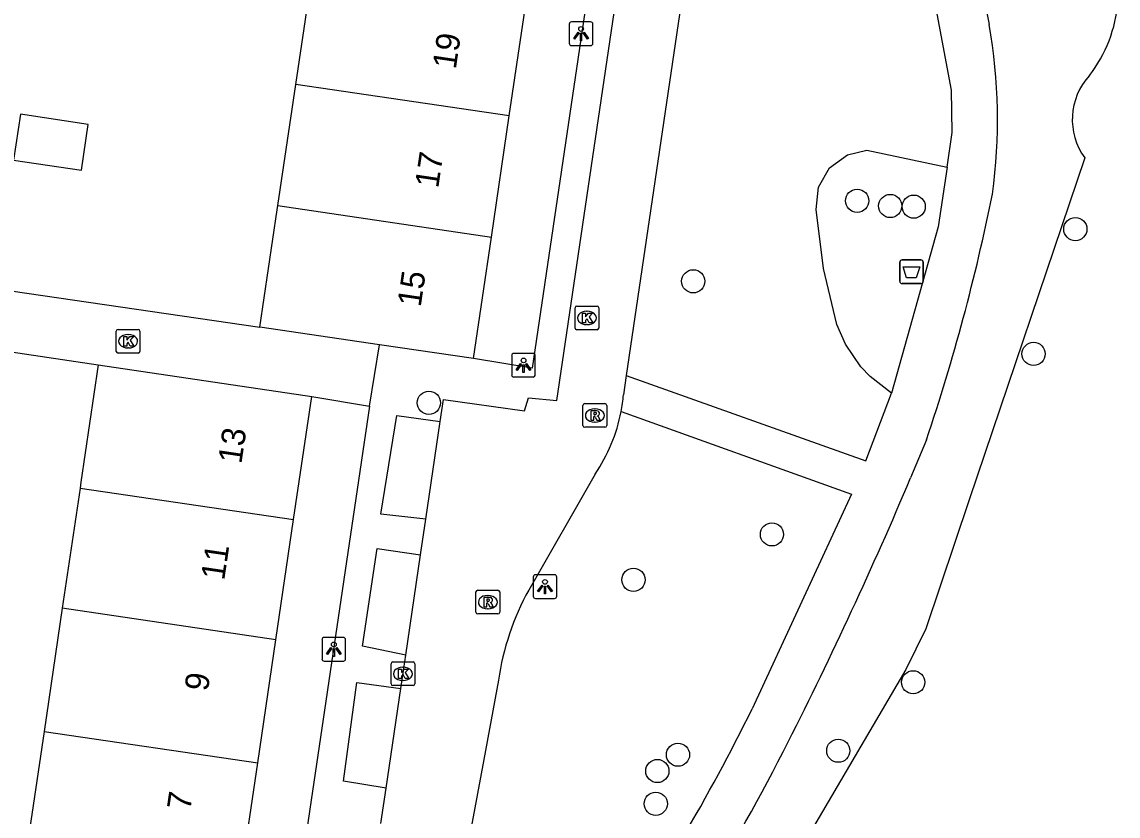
# Model space of a CAD drawing. Extents: x 161087 to 161922, y 382574 to 383873.
# Drawn here: x 161875.44 to 161921.7, y 383322.36 to 383355.85 of the extents above; entities that cross this region are included whole.
import ezdxf

# ---------------------------------------------------------------- set-up
doc = ezdxf.new("R2010")
doc.units = 0
for name, color, linetype in [('IMGEO_Afvalbak', 7, 'Continuous'), ('IMGEO_Boom', 7, 'Continuous'), ('IMGEO_Groenvoorziening', 7, 'Continuous'), ('IMGEO_Kolk', 7, 'Continuous'), ('IMGEO_Lichtpunt', 7, 'Continuous'), ('IMGEO_Pand', 7, 'Continuous'), ('IMGEO_Pand_nummerreeks', 7, 'Continuous'), ('IMGEO_Rijbaan_lokaal_open', 7, 'Continuous'), ('IMGEO_Rioolput', 7, 'Continuous'), ('IMGEO_Voetpad_halfverhard', 7, 'Continuous'), ('IMGEO_Voetpad_open', 7, 'Continuous'), ('IMGEO_Waterloop', 7, 'Continuous')]:
    doc.layers.add(name, color=color, linetype=linetype)

msp = doc.modelspace()

# ---------------------------------------------------------------- linework, layer by layer
at = {"layer": 'IMGEO_Afvalbak'}
for p, q in [((161912.482, 383344.916), (161912.482, 383345.716)), ((161912.482, 383345.716), (161912.482, 383344.916)), ((161912.582, 383345.816), (161913.372, 383345.816)), ((161913.372, 383345.816), (161912.582, 383345.816)), ((161913.472, 383345.716), (161913.472, 383344.916)), ((161913.472, 383344.916), (161913.472, 383345.716)), ((161913.372, 383344.816), (161912.582, 383344.816)), ((161912.582, 383344.816), (161913.372, 383344.816))]:
    msp.add_line(p, q, dxfattribs=at)
msp.add_lwpolyline([(161912.625, 383345.53), (161913.329, 383345.53), (161913.18, 383345.06), (161912.774, 383345.06), (161912.625, 383345.53)], dxfattribs=at)
for centre, start, end in [((161912.582, 383345.716), 90, 180), ((161912.582, 383345.716), 90, 180), ((161913.372, 383345.716), 0, 90), ((161913.372, 383345.716), 360, 90), ((161912.582, 383344.916), 180, 270), ((161912.582, 383344.916), 180, 270), ((161913.372, 383344.916), 270, 0), ((161913.372, 383344.916), 270, 0)]:
    msp.add_arc(centre, 0.1, start, end, dxfattribs=at)
at = {"layer": 'IMGEO_Boom'}
for centre in [(161910.686, 383348.31), (161912.082, 383348.09), (161913.072, 383348.062), (161919.892, 383347.115), (161903.77, 383344.913), (161918.128, 383341.851), (161892.617, 383339.789), (161907.09, 383334.241), (161901.248, 383332.324), (161913.049, 383328.002), (161903.126, 383324.948), (161909.889, 383325.116), (161902.255, 383324.26), (161902.189, 383322.88)]:
    msp.add_circle(centre, 0.489, dxfattribs=at)
at = {"layer": 'IMGEO_Groenvoorziening'}
msp.add_lwpolyline([(161912.134, 383340.189), (161911.228, 383340.893), (161910.835, 383341.313), (161910.191, 383342.262), (161909.831, 383343.094), (161909.272, 383345.454), (161908.956, 383347.946), (161909.052, 383348.879), (161909.52, 383349.693), (161910.278, 383350.246), (161911.096, 383350.441), (161914.477, 383349.723)], dxfattribs=at)
at = {"layer": 'IMGEO_Kolk'}
for p, q in [((161898.858, 383343.868), (161899.71, 383343.868)), ((161898.783, 383342.942), (161898.783, 383343.794)), ((161899.271, 383343.648), (161899.296, 383343.648)), ((161899.784, 383343.794), (161899.784, 383342.942)), ((161899.294, 383343.088), (161899.269, 383343.088)), ((161879.425, 383341.958), (161879.425, 383342.81)), ((161879.5, 383342.884), (161880.352, 383342.884)), ((161879.913, 383342.664), (161879.938, 383342.664)), ((161880.426, 383342.81), (161880.426, 383341.958)), ((161899.71, 383342.868), (161898.858, 383342.868)), ((161879.936, 383342.104), (161879.911, 383342.104)), ((161880.352, 383341.884), (161879.5, 383341.884)), ((161891.019, 383327.935), (161891.019, 383328.787)), ((161891.094, 383328.861), (161891.946, 383328.861)), ((161891.507, 383328.641), (161891.532, 383328.641)), ((161892.02, 383328.787), (161892.02, 383327.935)), ((161891.946, 383327.861), (161891.094, 383327.861)), ((161891.53, 383328.081), (161891.505, 383328.081))]:
    msp.add_line(p, q, dxfattribs=at)
for points in [[(161898.858, 383343.868), (161899.71, 383343.868)], [(161898.783, 383342.942), (161898.783, 383343.794)], [(161899.104, 383343.568), (161899.227, 383343.568), (161899.227, 383343.417), (161899.357, 383343.568), (161899.521, 383343.568), (161899.375, 383343.417), (161899.528, 383343.168), (161899.376, 383343.168), (161899.291, 383343.332), (161899.227, 383343.265), (161899.227, 383343.168), (161899.104, 383343.168), (161899.104, 383343.568)], [(161899.784, 383343.794), (161899.784, 383342.942)], [(161879.425, 383341.958), (161879.425, 383342.81)], [(161879.5, 383342.884), (161880.352, 383342.884)], [(161879.746, 383342.584), (161879.869, 383342.584), (161879.869, 383342.433), (161879.999, 383342.584), (161880.163, 383342.584), (161880.017, 383342.433), (161880.17, 383342.184), (161880.018, 383342.184), (161879.933, 383342.348), (161879.869, 383342.281), (161879.869, 383342.184), (161879.746, 383342.184), (161879.746, 383342.584)], [(161880.426, 383342.81), (161880.426, 383341.958)], [(161899.71, 383342.868), (161898.858, 383342.868)], [(161880.352, 383341.884), (161879.5, 383341.884)], [(161891.019, 383327.935), (161891.019, 383328.787)], [(161891.094, 383328.861), (161891.946, 383328.861)], [(161892.02, 383328.787), (161892.02, 383327.935)], [(161891.34, 383328.561), (161891.463, 383328.561), (161891.463, 383328.41), (161891.593, 383328.561), (161891.757, 383328.561), (161891.611, 383328.41), (161891.764, 383328.161), (161891.612, 383328.161), (161891.527, 383328.325), (161891.463, 383328.258), (161891.463, 383328.161), (161891.34, 383328.161), (161891.34, 383328.561)], [(161891.946, 383327.861), (161891.094, 383327.861)]]:
    msp.add_lwpolyline(points, dxfattribs=at)
for centre, start, end in [((161898.86, 383343.792), 91.552, 178.448), ((161898.86, 383343.792), 91.552, 178.448), ((161899.708, 383343.792), 1.552, 88.448), ((161899.708, 383343.792), 1.552, 88.448), ((161898.86, 383342.944), 181.552, 268.448), ((161898.86, 383342.944), 181.552, 268.448), ((161899.708, 383342.944), 271.552, 358.448), ((161899.708, 383342.944), 271.552, 358.448), ((161879.502, 383342.808), 91.552, 178.448), ((161879.502, 383342.808), 91.552, 178.448), ((161880.35, 383342.808), 1.552, 88.448), ((161880.35, 383342.808), 1.552, 88.448), ((161879.502, 383341.96), 181.552, 268.448), ((161879.502, 383341.96), 181.552, 268.448), ((161880.35, 383341.96), 271.552, 358.448), ((161880.35, 383341.96), 271.552, 358.448), ((161891.096, 383328.785), 91.552, 178.448), ((161891.096, 383328.785), 91.552, 178.448), ((161891.944, 383328.785), 1.552, 88.448), ((161891.944, 383328.785), 1.552, 88.448), ((161891.096, 383327.937), 181.552, 268.448), ((161891.096, 383327.937), 181.552, 268.448), ((161891.944, 383327.937), 271.552, 358.448), ((161891.944, 383327.937), 271.552, 358.448)]:
    msp.add_arc(centre, 0.0765, start, end, dxfattribs=at)
for centre, major_axis, ratio, start_param, end_param in [((161899.27, 383343.368), (-0.387, 0.002), 0.722429, 4.712389, 7.853982), ((161899.295, 383343.368), (-0.39, 0.002), 0.717154, 1.570796, 4.712389), ((161879.912, 383342.384), (-0.387, 0.002), 0.722429, 4.712389, 7.853982), ((161879.937, 383342.384), (-0.39, 0.002), 0.717154, 1.570796, 4.712389), ((161891.506, 383328.361), (-0.387, 0.002), 0.722429, 4.712389, 7.853982), ((161891.531, 383328.361), (-0.39, 0.002), 0.717154, 1.570796, 4.712389)]:
    msp.add_ellipse(centre, major_axis=major_axis, ratio=ratio, start_param=start_param, end_param=end_param, dxfattribs=at)
at = {"layer": 'IMGEO_Lichtpunt'}
for p, q in [((161898.538, 383355.757), (161898.538, 383354.95)), ((161898.538, 383355.757), (161898.538, 383354.95)), ((161899.44, 383355.852), (161898.632, 383355.852)), ((161899.44, 383355.852), (161898.632, 383355.852)), ((161899.534, 383354.95), (161899.534, 383355.757)), ((161899.534, 383354.95), (161899.534, 383355.757)), ((161898.632, 383354.856), (161899.44, 383354.856)), ((161898.632, 383354.856), (161899.44, 383354.856)), ((161896.109, 383341.779), (161896.109, 383340.972)), ((161896.109, 383341.779), (161896.109, 383340.972)), ((161897.011, 383341.874), (161896.203, 383341.874)), ((161897.011, 383341.874), (161896.203, 383341.874)), ((161897.105, 383340.972), (161897.105, 383341.779)), ((161897.105, 383340.972), (161897.105, 383341.779)), ((161896.203, 383340.878), (161897.011, 383340.878)), ((161896.203, 383340.878), (161897.011, 383340.878)), ((161897.016, 383332.44), (161897.016, 383331.633)), ((161897.016, 383332.44), (161897.016, 383331.633)), ((161897.918, 383332.535), (161897.11, 383332.535)), ((161897.918, 383332.535), (161897.11, 383332.535)), ((161898.012, 383331.633), (161898.012, 383332.44)), ((161898.012, 383331.633), (161898.012, 383332.44)), ((161897.11, 383331.539), (161897.918, 383331.539)), ((161897.11, 383331.539), (161897.918, 383331.539)), ((161888.106, 383329.8), (161888.106, 383328.993)), ((161888.106, 383329.8), (161888.106, 383328.993)), ((161889.008, 383329.895), (161888.2, 383329.895)), ((161889.008, 383329.895), (161888.2, 383329.895)), ((161889.102, 383328.993), (161889.102, 383329.8)), ((161889.102, 383328.993), (161889.102, 383329.8)), ((161888.2, 383328.899), (161889.008, 383328.899)), ((161888.2, 383328.899), (161889.008, 383328.899))]:
    msp.add_line(p, q, dxfattribs=at)
for points in [[(161898.912, 383355.421), (161898.951, 383355.393), (161898.763, 383355.131), (161898.725, 383355.158), (161898.912, 383355.421)], [(161899.014, 383355.373), (161899.061, 383355.373), (161899.061, 383355.051), (161899.014, 383355.051), (161899.014, 383355.373)], [(161899.124, 383355.393), (161899.162, 383355.42), (161899.349, 383355.158), (161899.31, 383355.13), (161899.124, 383355.393)], [(161896.483, 383341.443), (161896.522, 383341.415), (161896.334, 383341.153), (161896.296, 383341.18), (161896.483, 383341.443)], [(161896.585, 383341.395), (161896.632, 383341.395), (161896.632, 383341.073), (161896.585, 383341.073), (161896.585, 383341.395)], [(161896.695, 383341.415), (161896.733, 383341.442), (161896.92, 383341.18), (161896.881, 383341.152), (161896.695, 383341.415)], [(161897.39, 383332.104), (161897.429, 383332.076), (161897.241, 383331.814), (161897.203, 383331.841), (161897.39, 383332.104)], [(161897.492, 383332.056), (161897.539, 383332.056), (161897.539, 383331.734), (161897.492, 383331.734), (161897.492, 383332.056)], [(161897.602, 383332.076), (161897.64, 383332.103), (161897.827, 383331.841), (161897.788, 383331.813), (161897.602, 383332.076)], [(161888.48, 383329.464), (161888.519, 383329.436), (161888.331, 383329.174), (161888.293, 383329.201), (161888.48, 383329.464)], [(161888.582, 383329.416), (161888.629, 383329.416), (161888.629, 383329.094), (161888.582, 383329.094), (161888.582, 383329.416)], [(161888.692, 383329.436), (161888.73, 383329.463), (161888.917, 383329.201), (161888.878, 383329.173), (161888.692, 383329.436)]]:
    msp.add_lwpolyline(points, dxfattribs=at)
for centre in [(161899.037, 383355.555), (161896.608, 383341.577), (161897.515, 383332.238), (161888.605, 383329.598)]:
    msp.add_circle(centre, 0.0994, dxfattribs=at)
for centre, start, end in [((161898.632, 383355.757), 90, 180), ((161898.632, 383355.757), 90, 180), ((161899.44, 383355.757), 0, 90), ((161899.44, 383355.757), 0, 90), ((161898.632, 383354.95), 180, 270), ((161898.632, 383354.95), 180, 270), ((161899.44, 383354.95), 270, 0), ((161899.44, 383354.95), 270, 360), ((161896.203, 383341.779), 90, 180), ((161896.203, 383341.779), 90, 180), ((161897.011, 383341.779), 0, 90), ((161897.011, 383341.779), 0, 90), ((161896.203, 383340.972), 180, 270), ((161896.203, 383340.972), 180, 270), ((161897.011, 383340.972), 270, 0), ((161897.011, 383340.972), 270, 360), ((161897.11, 383332.44), 90, 180), ((161897.11, 383332.44), 90, 180), ((161897.918, 383332.44), 0, 90), ((161897.918, 383332.44), 0, 90), ((161897.11, 383331.633), 180, 270), ((161897.11, 383331.633), 180, 270), ((161897.918, 383331.633), 270, 0), ((161897.918, 383331.633), 270, 360), ((161888.2, 383329.8), 90, 180), ((161888.2, 383329.8), 90, 180), ((161889.008, 383329.8), 0, 90), ((161889.008, 383329.8), 0, 90), ((161888.2, 383328.993), 180, 270), ((161888.2, 383328.993), 180, 270), ((161889.008, 383328.993), 270, 0), ((161889.008, 383328.993), 270, 360)]:
    msp.add_arc(centre, 0.0946, start, end, dxfattribs=at)
at = {"layer": 'IMGEO_Pand'}
for points in [[(161887, 383353.217), (161887.755, 383358.33)], [(161896.01, 383351.885), (161896.765, 383356.998)], [(161886.244, 383348.104), (161887, 383353.217)], [(161896.01, 383351.885), (161887, 383353.217)], [(161875.091, 383350.02), (161877.96, 383349.595), (161878.246, 383351.533), (161875.378, 383351.957), (161875.091, 383350.02)], [(161895.254, 383346.772), (161896.01, 383351.885)], [(161885.488, 383342.985), (161886.219, 383347.932), (161886.244, 383348.104)], [(161886.244, 383348.104), (161895.254, 383346.772)], [(161894.498, 383341.654), (161895.254, 383346.772)], [(161890.539, 383342.239), (161885.488, 383342.985)], [(161894.498, 383341.654), (161890.539, 383342.239)], [(161878.661, 383341.386), (161877.932, 383336.44), (161877.896, 383336.195)], [(161878.661, 383341.386), (161887.673, 383340.057)], [(161886.907, 383334.865), (161887.673, 383340.057)], [(161877.896, 383336.195), (161877.148, 383331.124)], [(161877.896, 383336.195), (161886.907, 383334.865)], [(161886.159, 383329.794), (161886.907, 383334.865)], [(161877.148, 383331.124), (161876.381, 383325.923)], [(161886.159, 383329.794), (161877.148, 383331.124)], [(161885.395, 383324.608), (161886.159, 383329.794)], [(161876.381, 383325.923), (161875.671, 383321.103)], [(161876.381, 383325.923), (161885.395, 383324.608)], [(161884.682, 383319.773), (161885.395, 383324.608)]]:
    msp.add_lwpolyline(points, dxfattribs=at)
at = {"layer": 'IMGEO_Rijbaan_lokaal_open'}
for points in [[(161893.088, 383338.997), (161893.226, 383339.932), (161896.65, 383339.446), (161896.82, 383340.004), (161898.013, 383339.892), (161903.716, 383378.437), (161902.219, 383378.639), (161902.582, 383380.998), (161901.061, 383381.214), (161901.392, 383383.402), (161901.586, 383384.689)], [(161904.837, 383367.314), (161900.946, 383340.938)], [(161900.946, 383340.938), (161900.826, 383340.125)], [(161892.482, 383334.88), (161893.088, 383338.997)], [(161899.631, 383336.786), (161896.828, 383331.892)], [(161892.26, 383333.376), (161892.482, 383334.88)], [(161891.637, 383329.145), (161892.26, 383333.376)], [(161891.43, 383327.738), (161891.637, 383329.145)], [(161890.813, 383323.544), (161891.43, 383327.738)], [(161895.553, 383328.091), (161894.941, 383324.75), (161893.104, 383314.929), (161892.364, 383311.129), (161891.829, 383308.348), (161891.012, 383305.632)], [(161890.592, 383322.045), (161890.813, 383323.544)]]:
    msp.add_lwpolyline(points, dxfattribs=at)
for centre, radius, start, end in [((161894.15, 383340.716), 6.702, 348.8228, 354.9396), ((161893.784, 383340.76), 7.07, 325.7961, 349.0477), ((161906.564, 383326.512), 11.124, 151.0752, 171.838)]:
    msp.add_arc(centre, radius, start, end, dxfattribs=at)
at = {"layer": 'IMGEO_Rioolput'}
for p, q in [((161899.192, 383339.756), (161900.044, 383339.756)), ((161899.117, 383338.83), (161899.117, 383339.682)), ((161899.605, 383339.536), (161899.63, 383339.536)), ((161900.118, 383339.682), (161900.118, 383338.83)), ((161899.628, 383338.976), (161899.603, 383338.976)), ((161900.044, 383338.756), (161899.192, 383338.756)), ((161894.678, 383331.885), (161895.53, 383331.885)), ((161894.603, 383330.959), (161894.603, 383331.811)), ((161895.091, 383331.665), (161895.116, 383331.665)), ((161895.604, 383331.811), (161895.604, 383330.959)), ((161895.114, 383331.105), (161895.089, 383331.105)), ((161895.53, 383330.885), (161894.678, 383330.885))]:
    msp.add_line(p, q, dxfattribs=at)
for points in [[(161899.192, 383339.756), (161900.044, 383339.756)], [(161899.117, 383338.83), (161899.117, 383339.682)], [(161899.706, 383339.454), (161899.454, 383339.456), (161899.454, 383339.056)], [(161899.632, 383339.375), (161899.578, 383339.375), (161899.578, 383339.294)], [(161899.578, 383339.294), (161899.63, 383339.294)], [(161900.118, 383339.682), (161900.118, 383338.83)], [(161899.454, 383339.056), (161899.578, 383339.056), (161899.578, 383339.218), (161899.589, 383339.218)], [(161899.636, 383339.189), (161899.707, 383339.056), (161899.847, 383339.056), (161899.782, 383339.182)], [(161900.044, 383338.756), (161899.192, 383338.756)], [(161894.678, 383331.885), (161895.53, 383331.885)], [(161894.603, 383330.959), (161894.603, 383331.811)], [(161895.192, 383331.583), (161894.94, 383331.585), (161894.94, 383331.185)], [(161895.118, 383331.504), (161895.064, 383331.504), (161895.064, 383331.423)], [(161895.064, 383331.423), (161895.116, 383331.423)], [(161895.604, 383331.811), (161895.604, 383330.959)], [(161894.94, 383331.185), (161895.064, 383331.185), (161895.064, 383331.347), (161895.075, 383331.347)], [(161895.122, 383331.318), (161895.193, 383331.185), (161895.333, 383331.185), (161895.268, 383331.311)], [(161895.53, 383330.885), (161894.678, 383330.885)]]:
    msp.add_lwpolyline(points, dxfattribs=at)
for centre, radius, start, end in [((161899.194, 383339.68), 0.0765, 91.552, 178.448), ((161899.194, 383339.68), 0.0765, 91.552, 178.448), ((161900.042, 383339.68), 0.0765, 1.552, 88.448), ((161900.042, 383339.68), 0.0765, 1.552, 88.448), ((161899.614, 383339.483), 0.19, 274.7715, 282.9687), ((161899.638, 383339.279), 0.0964, 77.0061, 93.1865), ((161899.652, 383339.336), 0.0378, 276.6634, 79.6772), ((161899.705, 383339.344), 0.109, 350.3612, 89.416), ((161899.703, 383339.344), 0.112, 277.5842, 350.9817), ((161899.194, 383338.832), 0.0765, 181.552, 268.448), ((161899.194, 383338.832), 0.0765, 181.552, 268.448), ((161899.588, 383339.165), 0.0533, 26.0293, 88.6989), ((161899.687, 383339.129), 0.108, 29.5134, 73.7905), ((161900.042, 383338.832), 0.0765, 271.552, 358.448), ((161900.042, 383338.832), 0.0765, 271.552, 358.448), ((161894.68, 383331.809), 0.0765, 91.552, 178.448), ((161894.68, 383331.809), 0.0765, 91.552, 178.448), ((161895.528, 383331.809), 0.0765, 1.552, 88.448), ((161895.528, 383331.809), 0.0765, 1.552, 88.448), ((161895.1, 383331.612), 0.19, 274.7715, 282.9687), ((161895.124, 383331.408), 0.0964, 77.0061, 93.1865), ((161895.138, 383331.465), 0.0378, 276.6634, 79.6772), ((161895.191, 383331.473), 0.109, 350.3612, 89.416), ((161895.189, 383331.473), 0.112, 277.5842, 350.9817), ((161894.68, 383330.961), 0.0765, 181.552, 268.448), ((161894.68, 383330.961), 0.0765, 181.552, 268.448), ((161895.074, 383331.294), 0.0533, 26.0293, 88.6989), ((161895.173, 383331.258), 0.108, 29.5134, 73.7905), ((161895.528, 383330.961), 0.0765, 271.552, 358.448), ((161895.528, 383330.961), 0.0765, 271.552, 358.448)]:
    msp.add_arc(centre, radius, start, end, dxfattribs=at)
for centre, major_axis, ratio, start_param, end_param in [((161899.604, 383339.256), (-0.387, 0.002), 0.722429, 4.712389, 7.853982), ((161899.629, 383339.256), (-0.39, 0.002), 0.717154, 1.570796, 4.712389), ((161895.09, 383331.385), (-0.387, 0.002), 0.722429, 4.712389, 7.853982), ((161895.115, 383331.385), (-0.39, 0.002), 0.717154, 1.570796, 4.712389)]:
    msp.add_ellipse(centre, major_axis=major_axis, ratio=ratio, start_param=start_param, end_param=end_param, dxfattribs=at)
at = {"layer": 'IMGEO_Voetpad_halfverhard'}
for points in [[(161912.99, 383382.42), (161913.076, 383374.624), (161913.235, 383371.648), (161914.199, 383366.05), (161916.257, 383355.746)], [(161914.477, 383349.723), (161914.693, 383351.192), (161914.669, 383352.969), (161911.821, 383368.115)], [(161914.477, 383349.723), (161914.107, 383347.206), (161912.134, 383340.189)], [(161900.946, 383340.938), (161911.046, 383337.336), (161912.134, 383340.189)], [(161900.725, 383339.417), (161910.444, 383335.94), (161906.255, 383326.883)], [(161913.61, 383338.225), (161912.941, 383336.623)]]:
    msp.add_lwpolyline(points, dxfattribs=at)
for centre, radius, start, end in [((161893.356, 383351.719), 23.252, 352.2673, 9.9743), ((161831.458, 383365.872), 86.679, 341.40032, 348.49958), ((161746.549, 383407.017), 180.67, 333.17574, 337.06856), ((161833.335, 383362.754), 81.265, 325.06208, 333.80661), ((161827.9, 383365.887), 89.513, 323.46089, 333.17201)]:
    msp.add_arc(centre, radius, start, end, dxfattribs=at)
at = {"layer": 'IMGEO_Voetpad_open'}
for points in [[(161898.032, 383383.95), (161900.326, 383380.817), (161899.954, 383377.728), (161902.306, 383377.287), (161896.975, 383341.251), (161894.498, 383341.654)], [(161869.889, 383346.163), (161869.758, 383345.272), (161885.488, 383342.985)], [(161869.258, 383341.634), (161869.419, 383342.767), (161878.661, 383341.386)], [(161890.115, 383339.652), (161890.539, 383342.239)], [(161887.673, 383340.057), (161890.115, 383339.652)], [(161890.115, 383339.652), (161885.124, 383305.93), (161882.204, 383303.813), (161878.76, 383304.271), (161878.395, 383301.855)], [(161892.482, 383334.88), (161890.588, 383335.096), (161891.261, 383339.258), (161893.088, 383338.997)], [(161891.637, 383329.145), (161889.811, 383329.525), (161890.432, 383333.649), (161892.26, 383333.376)], [(161890.813, 383323.544), (161889.02, 383323.827), (161889.578, 383327.99), (161891.43, 383327.738)]]:
    msp.add_lwpolyline(points, dxfattribs=at)
at = {"layer": 'IMGEO_Waterloop'}
msp.add_lwpolyline([(161920.29, 383350.119), (161915.414, 383335.693), (161913.577, 383330.256), (161912.735, 383328.548), (161902.807, 383311.623), (161900.395, 383307.79), (161896.434, 383302.072), (161890.234, 383294.273), (161887.635, 383291.219), (161880.826, 383282.395), (161875.719, 383275.247)], dxfattribs=at)
for centre, radius, start, end in [((161915.786, 383357.206), 5.93, 322.4185, 355.1071), ((161922.497, 383351.735), 2.735, 137.3219, 216.2124)]:
    msp.add_arc(centre, radius, start, end, dxfattribs=at)

# ---------------------------------------------------------------- texts
at = {"layer": 'IMGEO_Pand_nummerreeks'}
for s, rotation, p in [('19', 81.5937, (161893.75, 383353.83)), ('17', 81.5937, (161893.009, 383348.816)), ('15', 81.5937, (161892.268, 383343.802)), ('13', 81.6107, (161884.703, 383337.186)), ('11', 81.6107, (161883.979, 383332.275)), ('9', 81.6107, (161883.288, 383327.594)), ('7', 81.6107, (161882.547, 383322.571))]:
    msp.add_text(s, height=1, rotation=rotation, dxfattribs=at).set_placement(p)

doc.saveas('drawing.dxf')
